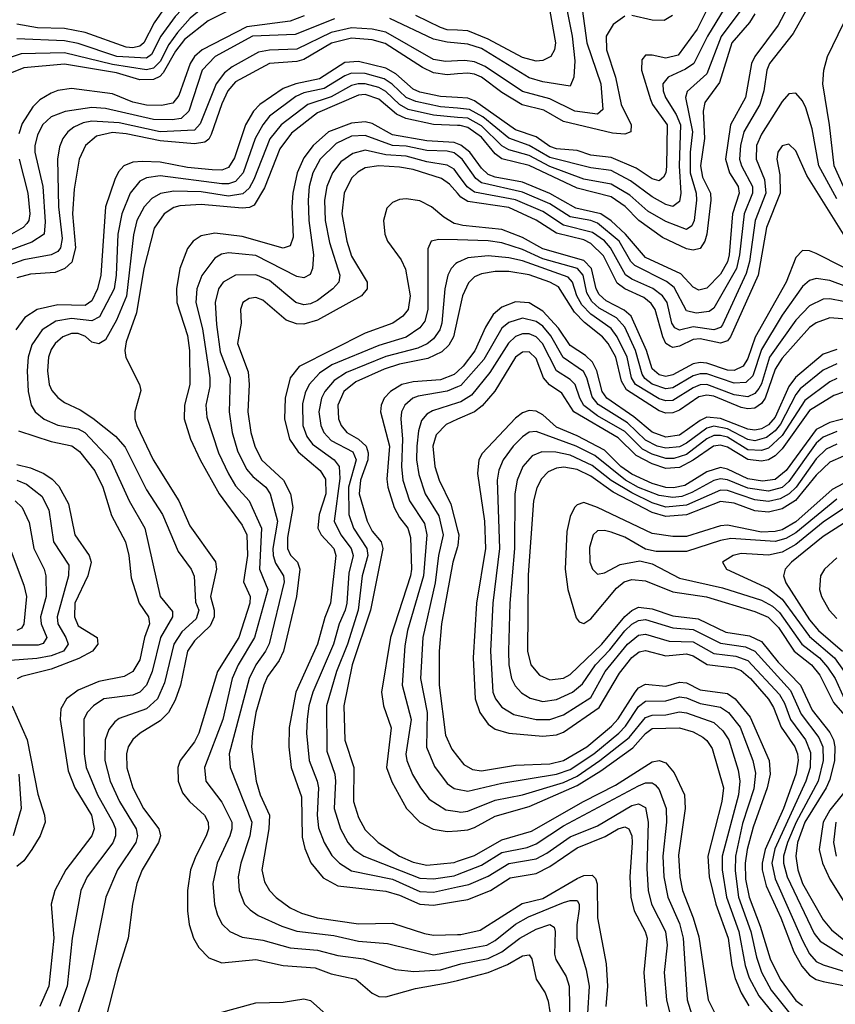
# Model space of a CAD drawing. Header units: inches. Extents: x 990535 to 1117859, y 769386 to 892122.
# Tile 464 of 656: x 1068718 to 1071106, y 804977 to 807858. Entities that reach past the tile are written whole.
import ezdxf

# ---------------------------------------------------------------- set-up
doc = ezdxf.new("R2010")
doc.units = ezdxf.units.IN
doc.header["$MEASUREMENT"] = 0
doc.layers.add('B0860', color=7, linetype='Continuous')
doc.layers.add('B0870', color=7, linetype='Continuous')

msp = doc.modelspace()

# ---------------------------------------------------------------- linework, layer by layer
at = {"layer": 'B0860', "color": 5}
for points, elevation in [([(1070000, 808020.5), (1069990, 808011.7), (1069969.1, 808010.9), (1069930, 808019.2), (1069910, 808028), (1069850.3, 808070), (1069810, 808084.4), (1069770, 808086.5), (1069730, 808080.2), (1069710, 808082.1), (1069650, 808102.1), (1069590, 808101.7), (1069550, 808084.4), (1069470, 808023.3), (1069312.3, 807967.7), (1069230, 807927.1), (1069173.1, 807866.9), (1069131.9, 807810), (1069103.9, 807756.1), (1069090, 807745.4), (1069002.6, 807750), (1068890, 807788.5), (1068850, 807795.5), (1068710, 807801.9)], 2640), ([(1070000, 807958), (1069970, 807970), (1069910, 807985.4), (1069850, 808028), (1069810, 808044.6), (1069790, 808046.5), (1069710, 808037), (1069650, 808053.4), (1069610, 808053.1), (1069570, 808038.2), (1069490, 807980.5), (1069344.6, 807935.4), (1069250, 807888.5), (1069217.7, 807862.3), (1069179.9, 807820.1), (1069154.9, 807785.1), (1069130, 807735.4), (1069110, 807715.9), (1069090, 807711.4), (1068990, 807726.3), (1068850, 807760.3), (1068722.5, 807757.5), (1068662.2, 807737.8)], 2660), ([(1070000, 807913.2), (1069890, 807953.8), (1069833.2, 807993.2), (1069810, 808001.6), (1069710, 807994), (1069650, 808005.3), (1069630, 808004.8), (1069590, 807991.6), (1069510, 807938.5), (1069370, 807904), (1069270, 807854.6), (1069200.6, 807799.4), (1069174.5, 807765.5), (1069138.1, 807701.9), (1069128.5, 807691.5), (1069110, 807682.5), (1069070, 807681.4), (1069001.8, 807701.8), (1068850, 807727.4), (1068730, 807716.6), (1068670, 807692.1)], 2680), ([(1069190, 807962), (1069111.8, 807848.2), (1069081.7, 807790), (1069070, 807780), (1069050, 807775.1), (1069030, 807777.6), (1068910, 807820.3), (1068850, 807831.6), (1068770, 807834.2), (1068710, 807844.4)], 2620), ([(1069639.9, 807860.1), (1069525.2, 807814.7), (1069399.8, 807810), (1069290.6, 807750), (1069252.2, 807710), (1069213.6, 807590), (1069191.3, 807568.7), (1069164.5, 807564.5), (1069110, 807565.5), (1068970, 807597.9), (1068930, 807600.8), (1068851.2, 807588.8), (1068810, 807573.5), (1068785.3, 807550), (1068770, 807519.8), (1068762.9, 807490), (1068762.9, 807470), (1068786.5, 807370), (1068793.4, 807266.6), (1068789.6, 807230), (1068753.5, 807206.5), (1068607.2, 807152.8)], 2740), ([(1069551.3, 807868.7), (1069510, 807853), (1069383.4, 807836.6), (1069252.5, 807770), (1069230.3, 807750), (1069217.2, 807730), (1069184, 807636), (1069166.9, 807613.1), (1069133.4, 807606.6), (1069090, 807607.9), (1069050, 807616.7), (1068990, 807641), (1068870, 807656), (1068830, 807650.4), (1068810, 807642.3), (1068777, 807623), (1068756.9, 807603.1), (1068726, 807554), (1068716, 807524)], 2720), ([(1070000, 807789.3), (1069970, 807792), (1069930, 807800.8), (1069801.6, 807861.6)], 2740), ([(1070000, 807827), (1069970, 807828.5), (1069950, 807834.7), (1069877.9, 807870)], 2720), ([(1070000, 807737.4), (1069964.7, 807735.3), (1069930, 807741.6), (1069790, 807821.4), (1069750, 807830.5), (1069690, 807833.7), (1069630, 807819.9), (1069530, 807771.7), (1069450, 807768.4), (1069417.7, 807762.3), (1069340.5, 807719.5), (1069318.1, 807701.9), (1069293.5, 807670), (1069246.5, 807553.5), (1069230, 807534.5), (1069130, 807529.3), (1069010, 807555.6), (1068930, 807560.9), (1068904.5, 807555.5), (1068876.9, 807543.1), (1068859.7, 807530), (1068844.7, 807510), (1068834.7, 807485.3), (1068828.8, 807450), (1068831.9, 807310), (1068842.5, 807217.5), (1068838.2, 807190), (1068830, 807179.9), (1068810, 807169.7), (1068730, 807154.9), (1068658.6, 807130)], 2760), ([(1070000, 807699.1), (1069970, 807696.6), (1069930, 807702.5), (1069897.5, 807717.5), (1069787.7, 807787.7), (1069750, 807798.8), (1069690, 807803.5), (1069630.6, 807789.3), (1069550, 807740.9), (1069530, 807735.7), (1069449.9, 807729.9), (1069350, 807675.7), (1069328.1, 807650), (1069310, 807611.6), (1069278.5, 807521.5), (1069271.9, 807508.1), (1069260.3, 807499.7), (1069230, 807494.1), (1069130, 807502.9), (1069030, 807523.9), (1068990, 807527.8), (1068943.1, 807516.9), (1068910.5, 807489.5), (1068892.6, 807450), (1068878, 807362), (1068873.3, 807290), (1068882, 807190), (1068871.3, 807148.7), (1068850.3, 807129.7), (1068821.9, 807118.1), (1068750, 807112.7), (1068710, 807102.6)], 2780), ([(1070000, 807629.8), (1069950, 807633), (1069890, 807645.6), (1069870, 807654.8), (1069819.5, 807699.5), (1069790, 807716.2), (1069710, 807735.7), (1069670, 807732.7), (1069595.7, 807684.3), (1069526.3, 807670), (1069490, 807656.4), (1069421.1, 807610), (1069402.9, 807590), (1069379.8, 807550), (1069346.9, 807453.1), (1069330, 807425.1), (1069310, 807417.4), (1069282, 807418), (1069210, 807425.4), (1069130, 807440.7), (1069077.4, 807442.6), (1069050, 807441.1), (1069023.1, 807430), (1069007.4, 807412.6), (1068996.5, 807390), (1068969.8, 807310.2), (1068956.1, 807110), (1068946.3, 807070), (1068930, 807035.2), (1068910, 807021.6), (1068830, 807023.7), (1068769.8, 807010.2), (1068733.4, 806986.6), (1068706.7, 806950)], 2820), ([(1070000, 807598.4), (1069950, 807603.2), (1069878.2, 807618.2), (1069850, 807630.2), (1069809, 807669), (1069784.9, 807685), (1069730, 807700.5), (1069690, 807700.9), (1069670, 807693.7), (1069610, 807656.6), (1069550, 807643.4), (1069526.7, 807633.3), (1069450, 807575.3), (1069429.6, 807550.4), (1069407.5, 807510), (1069372.8, 807410), (1069350, 807384.2), (1069330, 807377.6), (1069310, 807377.8), (1069130, 807401), (1069090, 807395.2), (1069070, 807384.9), (1069041.7, 807350), (1069017.1, 807290), (1069005.6, 807230), (1069000.9, 807110), (1068995.3, 807070), (1068952.1, 806987.9), (1068930, 806976.4), (1068870, 806983), (1068824.2, 806975.8), (1068784.2, 806950), (1068754.1, 806905.9), (1068743.4, 806870), (1068740.2, 806830), (1068742.9, 806770), (1068751.7, 806730), (1068763.3, 806710), (1068790, 806688.4), (1068830, 806671), (1068890, 806660.9), (1068909.5, 806649.5), (1068984.3, 806570), (1069039.2, 806450), (1069084.4, 806370), (1069129.7, 806170), (1069165.8, 806125.8), (1069165.7, 806110), (1069130.4, 806049.6), (1069106.3, 805950), (1069089.1, 805910), (1069070, 805890.3), (1069050, 805881.3), (1068964.3, 805870), (1068934.6, 805850), (1068915.7, 805830), (1068905.9, 805810), (1068907.1, 805710), (1068913.3, 805670), (1068945.9, 805590), (1068990.6, 805510), (1068998.4, 805490), (1068998.8, 805470), (1068990.7, 805449.3), (1068916.1, 805350), (1068897.5, 805310), (1068872, 805170), (1068857.2, 805030), (1068834.6, 804970)], 2840), ([(1070000, 807572), (1069930, 807577.9), (1069855.4, 807595.4), (1069830, 807609.3), (1069790, 807647.4), (1069770, 807659.2), (1069730, 807670.3), (1069709.6, 807670.4), (1069690, 807665.5), (1069630, 807631.9), (1069561.4, 807610), (1069483.6, 807550), (1069450.9, 807509.1), (1069404, 807390), (1069390, 807365.1), (1069371.8, 807348.2), (1069330, 807341.7), (1069250, 807354.1), (1069170, 807356.4), (1069130.7, 807349.3), (1069105.2, 807334.8), (1069082.4, 807310), (1069061.4, 807270), (1069051.8, 807228.2), (1069030.9, 807049.1), (1069001.5, 806978.5), (1068970, 806920.9), (1068950, 806909), (1068930, 806914.2), (1068910.5, 806930.5), (1068890, 806939.4), (1068870, 806939.4), (1068845.1, 806930), (1068821.8, 806910), (1068810, 806892.7), (1068802.3, 806870), (1068799.5, 806830), (1068804.6, 806790), (1068812.6, 806772.6), (1068830, 806751.8), (1068850, 806737.2), (1068895.8, 806715.8), (1068932.1, 806692.1), (1068998.8, 806638.8), (1069026.8, 806606.8), (1069090, 806482.2), (1069136.1, 806410), (1069181.9, 806301.9), (1069220.6, 806250), (1069229.3, 806229.3), (1069233.2, 806153.2), (1069242.4, 806130), (1069235.3, 806104.7), (1069193.2, 806066.8), (1069169.2, 806030.8), (1069142.3, 805917.7), (1069121.3, 805870), (1069090, 805841.4), (1069010, 805812.9), (1068996.6, 805803.4), (1068979.5, 805780.5), (1068968.8, 805750), (1068968, 805690), (1068983.1, 805630), (1069010.1, 805569.9), (1069059.7, 805490), (1069063.5, 805470), (1069058.4, 805450), (1069004.5, 805370), (1068970.1, 805290.1), (1068922.6, 805050), (1068874.6, 804910)], 2860), ([(1070000, 807548.2), (1069930, 807551.2), (1069848.7, 807568.7), (1069821.6, 807581.6), (1069770, 807625.1), (1069730, 807638.6), (1069710, 807637.3), (1069590, 807585.5), (1069514.3, 807525.7), (1069480.2, 807479.8), (1069434.5, 807365.5), (1069404.9, 807315.1), (1069391.5, 807308.5), (1069370, 807305.8), (1069250, 807316.6), (1069187, 807313), (1069170, 807307.9), (1069141.4, 807290), (1069111.9, 807248.1), (1069082, 807130), (1069059.9, 807000.1), (1069030, 806915), (1069025.7, 806890), (1069028.8, 806868.8), (1069069.5, 806790), (1069072.7, 806772.7), (1069055.3, 806710), (1069055.5, 806690), (1069061.1, 806670), (1069109.4, 806570), (1069184.2, 806450), (1069216.4, 806376.4), (1069291.2, 806271.2), (1069294.1, 806250), (1069277.2, 806170), (1069288, 806130), (1069287.3, 806110), (1069275.8, 806084.2), (1069230, 806039.7), (1069209.5, 806010), (1069189.3, 805910), (1069173.7, 805866.3), (1069154.2, 805830), (1069130, 805806), (1069071.3, 805770), (1069050, 805751.9), (1069036.2, 805730), (1069030.8, 805710), (1069031.6, 805668.4), (1069049.2, 805610), (1069081.2, 805550), (1069125.7, 805490), (1069130.1, 805470), (1069125.1, 805450), (1069076.7, 805370), (1069061.5, 805330), (1069048.8, 805270), (1069036, 805170), (1069004.4, 805070), (1068968.2, 804928.2)], 2880), ([(1070000, 807494.5), (1069990, 807498.3), (1069910, 807503), (1069810, 807520.6), (1069750, 807553.8), (1069730, 807559.2), (1069690, 807555.3), (1069622.3, 807530), (1069577.1, 807490), (1069550, 807453.9), (1069530.3, 807410), (1069517.9, 807350), (1069514.6, 807310), (1069518.5, 807221.5), (1069510, 807195.9), (1069490, 807189.6), (1069370, 807223.3), (1069290, 807232.7), (1069250, 807225), (1069226.3, 807210), (1069210, 807188), (1069187.6, 807130), (1069176.9, 807070), (1069178.7, 807030), (1069210, 806933.8), (1069215.6, 806890), (1069216.8, 806790), (1069200.6, 806730), (1069200.2, 806690), (1069217.9, 806630), (1069246.8, 806570), (1069301.9, 806470), (1069370, 806379.1), (1069383.5, 806350), (1069385.4, 806290), (1069373.1, 806213.1), (1069393.1, 806170), (1069392.3, 806150), (1069359.7, 806050), (1069297.4, 805950), (1069242.9, 805770), (1069230, 805744.5), (1069188.1, 805690), (1069181.3, 805670), (1069181.8, 805630), (1069195.2, 805595.2), (1069215, 805570), (1069259, 805530), (1069270.5, 805510), (1069271.2, 805490), (1069264.2, 805470), (1069233.6, 805410), (1069218.7, 805370), (1069209.7, 805309.7), (1069209.3, 805250), (1069214.4, 805210), (1069226.9, 805170), (1069242.6, 805142.6), (1069272.4, 805112.4), (1069310, 805098), (1069410, 805107.3), (1069490, 805089.8), (1069583.5, 805083.5), (1069630, 805066.2), (1069702.2, 805050), (1069750, 805009.6), (1069770, 804999.9), (1069790, 804998.6), (1069877.1, 805022.9), (1069970, 805039.2), (1070000, 805046.7)], 2920), ([(1070000, 807460.3), (1069990, 807467.7), (1069970, 807473.3), (1069910, 807475.2), (1069850, 807487.7), (1069809.7, 807489.7), (1069730, 807519.1), (1069690, 807516.5), (1069644.3, 807495.7), (1069598.3, 807450), (1069576.6, 807410), (1069565.5, 807370), (1069562.5, 807330), (1069564.5, 807270), (1069578.1, 807170), (1069575.4, 807130), (1069568.2, 807111.8), (1069550, 807102.6), (1069530, 807106.7), (1069410, 807168.1), (1069330, 807175.4), (1069308.6, 807171.4), (1069290, 807160.1), (1069251.2, 807108.8), (1069236.5, 807070), (1069233.6, 807030), (1069253.4, 806953.4), (1069274.5, 806810), (1069275.4, 806784.6), (1069262.8, 806730), (1069265.8, 806694.2), (1069300.4, 806590), (1069329.1, 806529.1), (1069350, 806494.2), (1069390, 806450), (1069426.4, 806370), (1069419.9, 806250), (1069444.8, 806190), (1069405.2, 806050), (1069357.8, 805970), (1069340.4, 805930), (1069313.3, 805810), (1069259, 805670), (1069263.6, 805630), (1069310, 805568.4), (1069339.3, 805510), (1069339.8, 805490), (1069333.8, 805470), (1069296.3, 805390), (1069283.9, 805330), (1069288.3, 805268.3), (1069297.3, 805237.3), (1069311.4, 805211.4), (1069333.4, 805190), (1069370, 805172.6), (1069430, 805164.6), (1069510, 805141.8), (1069590, 805134.7), (1069650, 805119.3), (1069724.9, 805110), (1069818.7, 805078.7), (1069872.1, 805072.1), (1069950, 805077.5), (1070000, 805091.9)], 2940), ([(1068716.4, 807450), (1068741.9, 807350), (1068747.9, 807290), (1068744.9, 807270), (1068738.9, 807261.1), (1068728.9, 807250), (1068694.3, 807230)], 2720), ([(1070000, 807406.7), (1069990, 807420.4), (1069970, 807432.1), (1069910, 807442.2), (1069850, 807458.6), (1069790, 807462.5), (1069730, 807475.5), (1069693.7, 807466.3), (1069658.6, 807441.4), (1069634.1, 807410), (1069617, 807370), (1069610.8, 807330), (1069612.5, 807270), (1069625.5, 807205.5), (1069655.2, 807110), (1069652.5, 807090), (1069635.3, 807070), (1069590, 807036.4), (1069570, 807026.6), (1069550, 807023.1), (1069526.3, 807030), (1069450, 807094.8), (1069410, 807110.9), (1069349.8, 807110.2), (1069314.3, 807090), (1069300.4, 807070), (1069291, 807030), (1069294.2, 806965.8), (1069305.6, 806885.6), (1069334.1, 806810), (1069332, 806710), (1069340.1, 806650), (1069356, 806596.1), (1069382.6, 806542.6), (1069400.6, 806520.6), (1069439.1, 806490), (1069451.3, 806470), (1069472.7, 806390), (1069459.7, 806310), (1069460.4, 806290), (1069467.3, 806267.3), (1069490.8, 806230.8), (1069492.7, 806212.7), (1069448.3, 806031.7), (1069438.2, 806010), (1069409.5, 805970), (1069390.2, 805929.8), (1069331.8, 805710), (1069334.7, 805670), (1069397.6, 805510), (1069392.5, 805470), (1069365.9, 805390), (1069358.3, 805350), (1069360.5, 805310), (1069376.8, 805270), (1069392.7, 805252.7), (1069416.8, 805236.8), (1069485.4, 805205.4), (1069530, 805190.9), (1069637.7, 805177.7), (1069710, 805161.5), (1069794.7, 805154.7), (1069930, 805120.9), (1070000, 805134)], 2960), ([(1070000, 807349.7), (1069976.2, 807376.2), (1069952.7, 807392.7), (1069870, 807419.3), (1069830, 807426.6), (1069770, 807430), (1069730, 807423.9), (1069708.1, 807411.9), (1069690, 807394.4), (1069668.1, 807350), (1069661.6, 807290), (1069675.7, 807210), (1069690, 807166.2), (1069735.8, 807090), (1069735, 807070), (1069718.8, 807050), (1069590, 806978.3), (1069550, 806966.7), (1069528.2, 806968.2), (1069498.5, 806978.5), (1069430, 807037.5), (1069410, 807044.8), (1069390, 807041.9), (1069371.1, 807030), (1069365.1, 807010), (1069366.2, 806970), (1069355.9, 806910), (1069387.1, 806827.1), (1069390.1, 806790), (1069386.5, 806710), (1069395.2, 806650), (1069406.5, 806610), (1069426.3, 806570), (1069490.5, 806510.5), (1069511, 806470), (1069517.5, 806430), (1069502.1, 806342.1), (1069502.4, 806310), (1069511.1, 806291.1), (1069531.1, 806270), (1069538.5, 806250), (1069528.9, 806170), (1069490.7, 806010), (1069477.5, 805982.5), (1069443.8, 805936.2), (1069432.6, 805910), (1069409.5, 805830), (1069399.4, 805770), (1069397.3, 805730), (1069410.3, 805630), (1069422.3, 805590), (1069449.2, 805530), (1069448.1, 805490), (1069427.6, 805370), (1069435.2, 805335.2), (1069449.6, 805310), (1069468.8, 805288.8), (1069510, 805259.2), (1069543.4, 805243.4), (1069589.4, 805229.4), (1069710, 805212.1), (1069810, 805214.3), (1069903.5, 805183.5), (1069930, 805178.9), (1070000, 805180.9)], 2980), ([(1070000, 807259), (1069990, 807261.6), (1069959.8, 807279.8), (1069923.9, 807310), (1069890, 807327.3), (1069850, 807334), (1069830, 807331.6), (1069810, 807323.2), (1069793.5, 807306.5), (1069783.5, 807270), (1069787.2, 807230), (1069794.8, 807210), (1069835.3, 807155.3), (1069848.1, 807128.1), (1069861.4, 807050), (1069855.8, 807010), (1069840.3, 806990), (1069810.8, 806970), (1069730, 806940.1), (1069536.9, 806843.1), (1069509.8, 806810.2), (1069495.1, 806750), (1069493.3, 806690), (1069507.9, 806630), (1069533.6, 806593.6), (1069598.2, 806538.2), (1069613.7, 806513.7), (1069614.7, 806470), (1069594.6, 806410), (1069591.4, 806370), (1069600.8, 806350), (1069637.5, 806310), (1069643.6, 806290), (1069628.2, 806150), (1069611.2, 806108.8), (1069589.6, 806030), (1069526.9, 805890), (1069506.7, 805786.7), (1069506.2, 805730), (1069512.9, 805670), (1069543.3, 805583.3), (1069545.4, 805465.4), (1069552.7, 805432.7), (1069570.5, 805390.5), (1069607, 805347), (1069650, 805323.5), (1069790, 805307.6), (1069830, 805296), (1069890, 805269.5), (1069930, 805267), (1070000, 805278.5)], 3020), ([(1070000, 807213.4), (1069945.2, 807214.8), (1069922.6, 807210), (1069913.1, 807186.9), (1069913.2, 807010), (1069904.2, 806975.8), (1069890, 806956.3), (1069850, 806928.8), (1069770, 806904.3), (1069632.4, 806847.6), (1069596.3, 806823.7), (1069565.6, 806790), (1069553.9, 806766.1), (1069546.5, 806733.6), (1069546.9, 806670), (1069558.4, 806638.4), (1069575.2, 806615.2), (1069638.7, 806570), (1069653.6, 806550), (1069655.2, 806515.2), (1069638.5, 806390), (1069658, 806350), (1069689, 806310), (1069694.2, 806290), (1069681.5, 806238.5), (1069676.3, 806150), (1069671.2, 806130), (1069653.7, 806090), (1069636.6, 806030), (1069576.8, 805890), (1069564.9, 805850), (1069559.4, 805810), (1069558.1, 805770), (1069565.3, 805690), (1069589.5, 805630), (1069593.3, 805610), (1069589.1, 805530), (1069593.3, 805493.3), (1069609.7, 805450), (1069632.4, 805412.5), (1069654.1, 805390), (1069690, 805367.4), (1069810, 805342.9), (1069890, 805307), (1069930, 805305.1), (1070000, 805320.1)], 3040), ([(1070000, 807146.9), (1069995.2, 807144.8), (1069981.3, 807130), (1069971.5, 807110), (1069963, 807070), (1069954.5, 806970), (1069947.7, 806950), (1069930, 806924), (1069910.8, 806909.2), (1069883.4, 806896.6), (1069790, 806871.8), (1069675.1, 806824.9), (1069638.5, 806801.5), (1069611.7, 806770), (1069601.5, 806750), (1069593.6, 806710), (1069600.2, 806670), (1069608.9, 806650), (1069630, 806626.3), (1069693.2, 806593.2), (1069702.8, 806570), (1069681.3, 806490), (1069681.5, 806410), (1069695.7, 806370), (1069734.9, 806310), (1069737.9, 806290), (1069720.8, 806230), (1069709.1, 806130), (1069677.5, 806030), (1069645.3, 805950), (1069616.6, 805850), (1069617, 805717), (1069641.1, 805650), (1069643.1, 805630), (1069638.5, 805550), (1069657, 805490), (1069679.1, 805450), (1069696.2, 805430), (1069725.3, 805410), (1069890, 805345.4), (1069930, 805343.8), (1069990, 805352.7), (1070000, 805356.5)], 3060), ([(1070000, 806983.7), (1069988.2, 806930), (1069974.7, 806905.3), (1069954.5, 806885.5), (1069913.2, 806866.8), (1069830, 806849.7), (1069785.1, 806834.9), (1069702.3, 806797.7), (1069666.9, 806770), (1069649.5, 806730), (1069651.9, 806690), (1069659.4, 806670), (1069675.8, 806650), (1069710.3, 806630.3), (1069732.5, 806610), (1069738.4, 806590), (1069737, 806570), (1069716.4, 806510), (1069711.9, 806470), (1069735.5, 806390), (1069750, 806361.5), (1069776, 806330), (1069781.2, 806310), (1069745, 806130), (1069691.5, 805970), (1069667.6, 805850), (1069669.8, 805749.8), (1069696.1, 805670), (1069695.6, 805570), (1069710, 805523.5), (1069730, 805487.3), (1069767.2, 805450), (1069830, 805410.5), (1069870, 805392.4), (1069910, 805384.1), (1069990, 805392), (1070000, 805395.4)], 3080), ([(1070000, 806828.5), (1069990, 806819.1), (1069950, 806803.8), (1069870, 806797.7), (1069837, 806790), (1069803.3, 806770), (1069785.7, 806750), (1069776.5, 806730), (1069774.6, 806710), (1069801.1, 806610), (1069792.9, 806512.9), (1069795.7, 806490), (1069814.6, 806430), (1069830, 806401.4), (1069854.7, 806370), (1069862.5, 806342.5), (1069865.7, 806250), (1069862.6, 806230), (1069803.6, 806050), (1069777.4, 805890), (1069782.9, 805850), (1069805.4, 805785.4), (1069792.2, 805670), (1069807.6, 805627.6), (1069850.5, 805550), (1069890, 805510), (1069929.1, 805489.1), (1069970, 805481.9), (1070000, 805484.5)], 3120), ([(1070000, 806783.1), (1069970, 806770.5), (1069884.3, 806755.7), (1069869, 806750), (1069846.1, 806730), (1069836.3, 806710), (1069833.6, 806690), (1069839.2, 806630), (1069836.3, 806550), (1069839.8, 806510), (1069859.5, 806450), (1069903.3, 806383.3), (1069909.8, 806350), (1069900.2, 806230), (1069854, 806070), (1069845.3, 806025.3), (1069837.7, 805910), (1069864.3, 805810), (1069848.7, 805708.7), (1069851.1, 805690), (1069868.6, 805648.6), (1069891.3, 805610), (1069917.3, 805577.3), (1069965.7, 805545.7), (1070000, 805540.6)], 3140), ([(1070000, 806736.7), (1069926.4, 806713.6), (1069910, 806703.3), (1069894.8, 806685.2), (1069885.3, 806654.6), (1069880.6, 806610), (1069880.2, 806570), (1069886.5, 806526.5), (1069905.6, 806470), (1069945.7, 806405.7), (1069958.4, 806350), (1069944.6, 806290), (1069934.5, 806210), (1069898.4, 806050), (1069891.9, 805930), (1069910.7, 805830), (1069909.3, 805729.3), (1069932.4, 805672.4), (1069970, 805622.8), (1069990, 805608.2), (1070000, 805606.3)], 3160), ([(1070000, 806688.4), (1069966.7, 806673.3), (1069937.3, 806642.7), (1069927.9, 806610), (1069933.2, 806550), (1069946.2, 806510), (1069980.5, 806440.5), (1070000, 806363.6)], 3180), ([(1068714.6, 806654.6), (1068810, 806623), (1068871.2, 806611.2), (1068893.9, 806593.9), (1068938.1, 806538.1), (1068961.5, 806490), (1068987, 806407), (1069028, 806330), (1069037.9, 806290), (1069044.6, 806224.6), (1069068.1, 806150), (1069095.8, 806110), (1069097.9, 806090), (1069083.9, 806050), (1069070, 805984.2), (1069050, 805950.4), (1069024.4, 805935.6), (1068950, 805921.4), (1068890, 805895.5), (1068855.3, 805870), (1068838.8, 805841.2), (1068837.2, 805810), (1068860.1, 805660.1), (1068879.8, 805610), (1068928.5, 805530), (1068936.8, 805490), (1068930, 805469.3), (1068853.6, 805370), (1068821.6, 805310), (1068810.8, 805269.2), (1068817.9, 805170), (1068803.9, 805030), (1068776.9, 804970)], 2820), ([(1068710, 806555.8), (1068750, 806546.8), (1068789, 806530), (1068813.6, 806513.6), (1068832.9, 806492.9), (1068860.9, 806440.9), (1068880.1, 806350), (1068921.4, 806290), (1068927.6, 806270), (1068917.7, 806230), (1068879.6, 806150), (1068878.9, 806110), (1068890, 806084.5), (1068945, 806050), (1068947, 806030), (1068931.3, 806010), (1068891.8, 805988.2), (1068810, 805957.3), (1068724.4, 805935.6), (1068710.9, 805929.1)], 2780), ([(1068710, 806510), (1068738.5, 806498.5), (1068783.3, 806463.3), (1068803.8, 806423.8), (1068817.7, 806330), (1068862, 806262), (1068861.6, 806230), (1068828.5, 806110), (1068830.1, 806090), (1068853.8, 806050), (1068860.2, 806030), (1068847, 806010), (1068810, 805996), (1068768.1, 805988.1), (1068690, 805982.7)], 2760), ([(1068704.7, 806450), (1068726, 806430), (1068746.2, 806386.2), (1068759.4, 806310), (1068789.7, 806250), (1068794.4, 806230), (1068796, 806170), (1068779.6, 806110), (1068780.9, 806090), (1068797.9, 806050), (1068787.3, 806032.7), (1068772.1, 806027.9), (1068670, 806027.8)], 2740), ([(1068684.6, 806324.6), (1068730, 806203.2), (1068738.2, 806170), (1068730.6, 806089.4), (1068723.2, 806076.8), (1068709.7, 806070.3)], 2720), ([(1070000, 806314.8), (1069986.2, 806270), (1069953.3, 806090), (1069946.2, 806010), (1069946.6, 805910), (1069964.5, 805764.5), (1069983, 805723), (1070000, 805701.4)], 3180), ([(1068696.5, 805850), (1068740.5, 805750), (1068771.4, 805591.4), (1068790.9, 805530), (1068792.5, 805510), (1068778.5, 805470), (1068754.3, 805430), (1068730, 805396.3), (1068710, 805379.9)], 2780), ([(1068715.6, 805650), (1068723, 805550), (1068699.2, 805470)], 2760), ([(1069250, 804936.7), (1069410, 804981.3), (1069490, 804983.2), (1069550, 804992.9), (1069570, 804987.8), (1069678.7, 804890)], 2880)]:
    msp.add_lwpolyline(points, dxfattribs=dict(at, elevation=elevation))
at = {"layer": 'B0870', "color": 5}
for points, elevation in [([(1070757.4, 807942.6), (1070701.2, 807830), (1070645.8, 807754.2), (1070610, 807745), (1070570, 807754.1), (1070550, 807753.5), (1070539.4, 807740.6), (1070538.5, 807710), (1070564.6, 807624.6), (1070570.5, 807610), (1070613.8, 807550), (1070611.7, 807428.3), (1070610, 807409.8), (1070603.2, 807396.8), (1070590, 807386.7), (1070570, 807391.8), (1070522.9, 807422.9), (1070450, 807454.8), (1070390, 807461.3), (1070350, 807474.5), (1070290, 807480), (1070270, 807487.1), (1070230, 807514.9), (1070170, 807535.9), (1070050, 807620.6), (1070030, 807627.9), (1070000, 807629.8)], 2820), ([(1070312.6, 807927.4), (1070336, 807810), (1070343.1, 807736.9), (1070340.1, 807690), (1070330, 807663.1), (1070250, 807676.1), (1070210, 807687.2), (1070070, 807773.4), (1070030, 807786.6), (1070000, 807789.3)], 2740), ([(1070265.4, 807910), (1070287.2, 807790), (1070283.6, 807770), (1070272.9, 807750), (1070250, 807737.9), (1070230, 807736.4), (1070190, 807746.9), (1070090, 807801.2), (1070030, 807825.6), (1070000, 807827)], 2720), ([(1070975.1, 807910), (1070938.7, 807841.3), (1070870, 807750.3), (1070860.9, 807730), (1070843, 807630), (1070798.7, 807550), (1070784.1, 807450), (1070795.7, 807410), (1070821.9, 807370), (1070824, 807350), (1070804.4, 807290), (1070795.1, 807170), (1070790, 807149.5), (1070770, 807113), (1070730, 807071.7), (1070706, 807066), (1070690, 807075.3), (1070653.7, 807113.7), (1070550, 807161.7), (1070491.8, 807230), (1070450, 807269.1), (1070419.9, 807290), (1070346.6, 807306.6), (1070270, 807349.4), (1070190, 807381.9), (1070110, 807396.6), (1070090, 807404.8), (1070070, 807422.9), (1070036.1, 807470), (1070010, 807490.7), (1070000, 807494.5)], 2920), ([(1070364.4, 807890), (1070378.4, 807790), (1070419.2, 807670), (1070425.1, 807594.9), (1070410, 807581.3), (1070343.7, 807590), (1070270, 807626.5), (1070190, 807647.8), (1070081.2, 807721.2), (1070050, 807734.9), (1070021.4, 807738.6), (1070000, 807737.4)], 2760), ([(1070831.7, 807890), (1070771.9, 807808.1), (1070730, 807699.5), (1070671.9, 807648.1), (1070667.2, 807630), (1070688.2, 807530), (1070681.3, 807470), (1070680.7, 807410), (1070698.3, 807350), (1070699.8, 807330), (1070692.6, 807270), (1070685.7, 807254.3), (1070670, 807244.1), (1070610, 807266.9), (1070557.5, 807297.5), (1070504.5, 807344.5), (1070450, 807376.6), (1070370, 807390.7), (1070270, 807428.1), (1070210, 807460), (1070150, 807477.1), (1070130, 807488.8), (1070070, 807547), (1070030, 807569.5), (1070000, 807572)], 2860), ([(1070780.1, 807890), (1070731.5, 807810), (1070691.9, 807730), (1070667, 807713), (1070617, 807690), (1070601.1, 807670), (1070601.7, 807650), (1070608.5, 807630), (1070640.4, 807580.4), (1070652.3, 807550), (1070648.8, 807430), (1070653.4, 807350), (1070650, 807326.2), (1070630, 807311.6), (1070610, 807316.6), (1070570, 807339.3), (1070506.6, 807386.6), (1070450, 807416.4), (1070390, 807424.2), (1070270, 807454.7), (1070210, 807489.2), (1070150, 807511.4), (1070073.8, 807573.8), (1070035, 807595), (1070000, 807598.4)], 2840), ([(1071018.7, 807881.3), (1070982.4, 807817.6), (1070913.4, 807730), (1070905.4, 807710), (1070896.8, 807650), (1070884.4, 807610), (1070837.9, 807530), (1070828.1, 807490), (1070825.7, 807450), (1070831.2, 807430), (1070863.1, 807370), (1070863.2, 807350), (1070839, 807290), (1070825.8, 807170), (1070816.1, 807130), (1070750, 807013.3), (1070736.6, 807003.4), (1070698.9, 806998.9), (1070670, 807005.8), (1070634.3, 807074.3), (1070611.9, 807091.9), (1070518.6, 807138.6), (1070507.4, 807150), (1070472.8, 807210), (1070410, 807262.1), (1070390, 807270), (1070330, 807280.9), (1070270, 807318.9), (1070190, 807353.3), (1070070, 807380.3), (1070053.1, 807393.1), (1070013.8, 807450), (1070000, 807460.3)], 2940), ([(1070870, 807874.9), (1070855.1, 807850), (1070803.2, 807790), (1070766.5, 807673.5), (1070724.2, 807615.8), (1070719.4, 807590), (1070722.7, 807510), (1070710.7, 807430), (1070717.3, 807397.3), (1070740.8, 807350), (1070741, 807330), (1070729.6, 807230), (1070723.6, 807210), (1070710, 807188.6), (1070690, 807183.3), (1070670, 807187.7), (1070600.1, 807220.1), (1070530.4, 807270.4), (1070491, 807311), (1070450, 807339.2), (1070350, 807364.7), (1070210, 807431.1), (1070130, 807450.7), (1070110, 807465.7), (1070070, 807514.2), (1070030, 807542.6), (1070007.9, 807547.9), (1070000, 807548.2)], 2880), ([(1070490, 807868.2), (1070456, 807844), (1070435.4, 807810), (1070435.7, 807770), (1070462, 807690), (1070478.5, 807610), (1070508.7, 807550), (1070507.6, 807530), (1070490, 807522.4), (1070453.9, 807526.1), (1070310, 807559.5), (1070253, 807593), (1070188.7, 807608.7), (1070130, 807644.5), (1070070, 807689.4), (1070050, 807698.4), (1070030, 807701.5), (1070000, 807699.1)], 2780), ([(1070629.6, 807870), (1070604.9, 807855.1), (1070570, 807856), (1070510, 807870.2)], 2780), ([(1071130, 807369.6), (1071102, 807430), (1071089, 807550), (1071069.1, 807670), (1071072.5, 807710), (1071082.8, 807750), (1071130, 807846.4)], 2940), ([(1071110, 807333.6), (1071058, 807430), (1071038.5, 807538.5), (1071019.8, 807599.8), (1071010, 807620.3), (1070990, 807643.1), (1070970, 807640.8), (1070950, 807618.6), (1070890, 807523.1), (1070875, 807490), (1070873.7, 807450), (1070898.1, 807390), (1070902.6, 807350), (1070871, 807270), (1070854.5, 807150), (1070844.6, 807115.4), (1070775.3, 806964.7), (1070770, 806957.3), (1070750, 806950), (1070690, 806958.6), (1070650, 806949.2), (1070636.5, 806956.4), (1070627.2, 806970), (1070613.5, 807030), (1070599.5, 807050), (1070571.5, 807071.5), (1070510, 807098.5), (1070491.3, 807111.3), (1070448, 807190), (1070430, 807210.6), (1070395.3, 807235.3), (1070310, 807256.3), (1070250, 807296.1), (1070170, 807330.8), (1070050, 807353.3), (1070028.2, 807368.2), (1070000, 807406.7)], 2960), ([(1071130.2, 807230), (1071022, 807402), (1070990, 807474.4), (1070970, 807493.4), (1070950, 807489), (1070937.5, 807470), (1070935, 807450), (1070943.7, 807403.7), (1070944.7, 807350), (1070904.4, 807250), (1070880.3, 807110), (1070798.9, 806930), (1070790, 806918.4), (1070770, 806911.1), (1070710, 806923.4), (1070690, 806922), (1070650, 806902.7), (1070630, 806898.2), (1070622.1, 806902.1), (1070610, 806910.3), (1070601.3, 806930), (1070578.1, 807010), (1070567.2, 807027.2), (1070545.3, 807045.3), (1070489.9, 807070), (1070467, 807087), (1070426.8, 807166.8), (1070390, 807203.2), (1070370, 807213.1), (1070290, 807232.6), (1070230, 807271.5), (1070150, 807307.8), (1070030, 807326.1), (1070010, 807338.6), (1070000, 807349.7)], 2980), ([(1071210, 807092.5), (1071050, 807173.2), (1071030, 807181.6), (1071010, 807182.8), (1070990, 807162.3), (1070961.5, 807090), (1070871.2, 806928.8), (1070850, 806866.3), (1070836.3, 806843.7), (1070810, 806831.4), (1070790, 806832.5), (1070730, 806852.4), (1070710, 806854.7), (1070690, 806850.5), (1070630, 806818.7), (1070610, 806814), (1070590, 806818.1), (1070570, 806835.8), (1070552.9, 806890), (1070508.4, 806990), (1070488, 807008), (1070434.6, 807034.6), (1070414.1, 807054.1), (1070405.6, 807070), (1070391.7, 807130), (1070370, 807152.7), (1070250, 807187.2), (1070190, 807220.4), (1070130, 807244.3), (1070015.1, 807255.1), (1070000, 807259)], 3020), ([(1071239.2, 807039.2), (1071090, 807094.8), (1071050, 807100.5), (1071030, 807094.9), (1071010, 807077), (1070950, 806993.3), (1070890, 806892.8), (1070864.6, 806815.4), (1070843.6, 806796.4), (1070810, 806794.1), (1070730, 806821), (1070710, 806821.7), (1070690, 806816), (1070630, 806780.3), (1070610, 806777.7), (1070570, 806791.3), (1070547.9, 806807.9), (1070540.9, 806820.8), (1070521.1, 806890), (1070490, 806957.9), (1070465.2, 806985.2), (1070414.1, 807014.1), (1070392.9, 807032.9), (1070378.4, 807058.4), (1070368.2, 807110), (1070351.5, 807130), (1070250, 807158.2), (1070190, 807185.4), (1070130, 807205.2), (1070090, 807211), (1070000, 807213.4)], 3040), ([(1071130, 807033), (1071090, 807040.8), (1071070, 807039.9), (1071030, 807020.1), (1070990, 806978.6), (1070913.2, 806870), (1070890, 806792.5), (1070881.8, 806778.2), (1070870, 806763.5), (1070850, 806754.5), (1070810, 806759.8), (1070730, 806790.6), (1070710, 806789.1), (1070690, 806780.7), (1070630, 806743.8), (1070610, 806742.1), (1070590, 806748.1), (1070521.3, 806790), (1070509.3, 806810), (1070497, 806870), (1070467.6, 806930), (1070450, 806954.6), (1070390, 806996.4), (1070363.5, 807023.5), (1070348.8, 807050), (1070336.6, 807090), (1070324.1, 807104.1), (1070190, 807152.6), (1070150, 807161.3), (1070090, 807167.2), (1070030, 807160.7), (1070000, 807146.9)], 3060), ([(1071150, 806980.1), (1071090, 806985.5), (1071050, 806971.1), (1071030, 806956.6), (1070950, 806867.4), (1070930, 806835.5), (1070900.8, 806750), (1070890, 806734.5), (1070870, 806721.4), (1070850, 806718.8), (1070830, 806722.6), (1070750, 806755.7), (1070730, 806759.3), (1070706.3, 806753.7), (1070650, 806715.2), (1070630, 806707.2), (1070610, 806706.5), (1070590, 806713.3), (1070494.8, 806774.8), (1070480.1, 806800.1), (1070463.2, 806870), (1070440.7, 806910), (1070424.4, 806930), (1070371.7, 806971.7), (1070342.1, 807002.1), (1070295.6, 807075.6), (1070270.4, 807090), (1070210, 807111.2), (1070150, 807121.2), (1070110, 807121.3), (1070070, 807114.5), (1070050, 807104.9), (1070031.9, 807088.1), (1070014.6, 807050), (1070000, 806983.7)], 3080), ([(1071110, 806893.1), (1071070, 806879.5), (1070988.9, 806811.1), (1070970, 806784.3), (1070930, 806695.1), (1070910, 806672.4), (1070890, 806660.5), (1070870, 806656.8), (1070850, 806659.6), (1070770, 806690.8), (1070730, 806694.4), (1070710, 806685.2), (1070650, 806642), (1070610, 806636.2), (1070570, 806650.3), (1070515.9, 806695.9), (1070437.3, 806750), (1070423, 806770), (1070407.9, 806830), (1070395.2, 806855.2), (1070374.9, 806874.9), (1070330, 806903.9), (1070295.1, 806955.1), (1070250, 807005.2), (1070210, 807029.2), (1070170, 807031.7), (1070130, 807016.8), (1070104.5, 806995.5), (1070081.5, 806958.5), (1070050.9, 806889.1), (1070016.2, 806843.8), (1070000, 806828.5)], 3120), ([(1071110, 806850.8), (1071070, 806831.9), (1071002.9, 806777.1), (1070990, 806761.1), (1070945.4, 806674.6), (1070930, 806655), (1070904.8, 806635.2), (1070870, 806625.7), (1070850, 806629.5), (1070790, 806660.6), (1070750, 806667.9), (1070730, 806662.9), (1070670, 806618.1), (1070650, 806608), (1070610, 806604), (1070584.6, 806610), (1070550, 806627.3), (1070497.9, 806677.9), (1070412, 806732), (1070393.7, 806753.7), (1070378.1, 806810), (1070368.4, 806828.4), (1070309, 806869), (1070272.9, 806932.9), (1070250, 806960.6), (1070230, 806974.9), (1070190, 806984), (1070150, 806971.9), (1070130, 806955), (1070076.5, 806863.5), (1070010, 806787.2), (1070000, 806783.1)], 3140), ([(1071110, 806808.1), (1071090, 806798.1), (1071016.1, 806743.9), (1070950, 806640.6), (1070910, 806603.9), (1070890, 806596.7), (1070850, 806599.4), (1070790, 806635.8), (1070770, 806641.4), (1070750, 806640.6), (1070730, 806631.6), (1070670, 806585.8), (1070633.6, 806573.6), (1070610, 806573.7), (1070570, 806586.2), (1070541.3, 806601.3), (1070490, 806652.4), (1070410, 806698.7), (1070370, 806729.1), (1070357.7, 806750), (1070344.3, 806790), (1070330, 806805.3), (1070289.2, 806830), (1070248.5, 806910), (1070230, 806930.2), (1070210, 806938.5), (1070190, 806938.6), (1070170, 806930.7), (1070148.7, 806911.2), (1070094.7, 806825.3), (1070041.3, 806758.7), (1070010, 806739.8), (1070000, 806736.7)], 3160), ([(1071130, 806768.1), (1071101.5, 806758.5), (1071030, 806714.4), (1070950, 806602), (1070930, 806581.8), (1070910, 806570.1), (1070890, 806566.1), (1070850, 806570.5), (1070790, 806607.2), (1070770, 806613.1), (1070749.2, 806610), (1070690, 806568.7), (1070650, 806547.8), (1070610, 806544.5), (1070570, 806558.3), (1070522.7, 806582.7), (1070470, 806633.9), (1070340.8, 806710), (1070305.2, 806765.2), (1070269.5, 806789.5), (1070251.5, 806810), (1070230, 806866.3), (1070210, 806885.9), (1070190, 806885.3), (1070170, 806870.3), (1070108.9, 806771.1), (1070072.5, 806727.5), (1070049.4, 806710.6), (1070000, 806688.4)], 3180), ([(1071150, 806694.2), (1071090, 806679.2), (1071050, 806658.5), (1070961.5, 806538.5), (1070930, 806512.3), (1070892.3, 806507.7), (1070850, 806513.8), (1070790, 806542.2), (1070770, 806547), (1070730, 806534.5), (1070665, 806495), (1070632.5, 806487.5), (1070610, 806488.6), (1070570, 806500.1), (1070510, 806527.9), (1070478, 806550), (1070430, 806598), (1070350, 806640.3), (1070290, 806665.8), (1070250, 806701.5), (1070230, 806711.9), (1070210, 806714.5), (1070190, 806707.1), (1070170, 806691.4), (1070071.8, 806588.2), (1070062.6, 806570), (1070058.4, 806530), (1070078.7, 806390), (1070081.7, 806310), (1070055.4, 806150), (1070046, 805990), (1070051.4, 805870), (1070065.1, 805830), (1070090, 805796.3), (1070110, 805781.9), (1070150.3, 805770.3), (1070250, 805761.1), (1070290, 805765.3), (1070310, 805772.5), (1070414.8, 805845.2), (1070474.2, 805945.8), (1070510, 805991.7), (1070532, 806008), (1070550, 806011.5), (1070610, 805996.2), (1070670, 806002.3), (1070690, 805996.1), (1070730.9, 805970.9), (1070810, 805960.7), (1070830, 805953.3), (1070858, 805930), (1070910, 805869.7), (1070924.7, 805844.7), (1070947.2, 805787.2), (1070987.1, 805730), (1070995, 805710), (1070997.3, 805690), (1070990.2, 805650), (1070954, 805550), (1070900.8, 805430), (1070891.5, 805390), (1070891.6, 805370), (1070903.5, 805323.5), (1070946.1, 805230), (1070984, 805130), (1071007.8, 805087.8), (1071030, 805062.2), (1071050, 805049.3), (1071070, 805043.4), (1071210, 805016.1)], 3220), ([(1071110, 806652.5), (1071070, 806636.3), (1071050, 806618.4), (1070970, 806506.2), (1070950, 806489.2), (1070910, 806477.9), (1070850, 806486.6), (1070790, 806511.2), (1070770, 806514.1), (1070750, 806509.8), (1070686, 806474), (1070657, 806463), (1070630, 806459.3), (1070590, 806465.1), (1070530, 806488.6), (1070491.8, 806510), (1070402.1, 806582.1), (1070347.6, 806610), (1070230, 806653.1), (1070210, 806650.3), (1070190, 806637.6), (1070162.8, 806610), (1070133.2, 806570), (1070120.7, 806539.3), (1070115.8, 806510), (1070123.2, 806310), (1070103.1, 806150), (1070096.8, 806010), (1070103.6, 805890), (1070111.6, 805870), (1070130, 805846.5), (1070164.6, 805824.6), (1070229.8, 805809.8), (1070270, 805810), (1070310, 805823.4), (1070390, 805874), (1070431.8, 805950), (1070497.3, 806030), (1070530, 806056.4), (1070550, 806059.5), (1070619.5, 806039.5), (1070690, 806037), (1070750, 806002.8), (1070815, 805995), (1070850, 805982.6), (1070942.7, 805882.7), (1070957.3, 805857.3), (1070974.5, 805810), (1071018.4, 805750), (1071033.6, 805713.6), (1071031.9, 805670), (1071019.7, 805630), (1070928.7, 805431.3), (1070920.2, 805390), (1070930, 805343.4), (1071010, 805163.1), (1071030, 805124.6), (1071050, 805101.9), (1071070, 805091.8), (1071190, 805055.4)], 3240), ([(1071110, 806616.1), (1071079.1, 806600.9), (1071050, 806572.7), (1070991.2, 806490), (1070970.6, 806470), (1070944.6, 806455.4), (1070910, 806447.7), (1070870, 806452.7), (1070790, 806479.9), (1070770, 806480.8), (1070670, 806437.5), (1070610, 806431.7), (1070570, 806443.9), (1070510, 806473.2), (1070449.3, 806509.3), (1070393.6, 806553.6), (1070330, 806583.7), (1070287.8, 806592.2), (1070246.4, 806593.6), (1070218.6, 806581.4), (1070191.5, 806550), (1070174.6, 806510), (1070167.8, 806470), (1070167.1, 806310), (1070152.6, 806150), (1070149.3, 806010), (1070150.3, 805970), (1070157.8, 805930), (1070168.6, 805908.6), (1070187.6, 805887.6), (1070212.2, 805872.2), (1070250, 805863), (1070290, 805868.1), (1070336.3, 805890), (1070365.6, 805914.4), (1070403.4, 805970), (1070446, 806014), (1070490, 806069.6), (1070510, 806088.5), (1070530, 806099.6), (1070550, 806102.2), (1070630, 806077.9), (1070690, 806073.1), (1070770, 806033.2), (1070842.8, 806022.8), (1070870, 806010.2), (1070975, 805895), (1071005.6, 805825.6), (1071057.1, 805757.1), (1071069.1, 805730), (1071070.5, 805690), (1071055.3, 805630), (1070990.9, 805510), (1070965.4, 805450), (1070954, 805410), (1070954.2, 805390), (1070964.8, 805350), (1071044.2, 805184.2), (1071061.1, 805161.1), (1071150, 805105.9)], 3260), ([(1071130, 806580.7), (1071090, 806563.2), (1071050, 806525.2), (1070988.9, 806451.1), (1070950, 806426.5), (1070910, 806416.9), (1070870, 806420.4), (1070810, 806442.9), (1070770, 806447.8), (1070670, 806408.5), (1070610, 806403.6), (1070570, 806415.3), (1070455.3, 806475.3), (1070390, 806522.1), (1070350, 806542), (1070311.2, 806548.8), (1070290, 806545.9), (1070265.4, 806534.6), (1070245.6, 806514.4), (1070232.2, 806487.8), (1070222.1, 806450), (1070207, 806233), (1070205.1, 806010), (1070214.1, 805970), (1070240, 805940), (1070270, 805926), (1070310, 805930.6), (1070330, 805941.2), (1070421.9, 806030), (1070490, 806111.3), (1070510, 806129), (1070530, 806138.8), (1070570, 806134.1), (1070630, 806112.9), (1070704.3, 806104.3), (1070785.5, 806065.5), (1070854.5, 806054.5), (1070890, 806038), (1070938.1, 805978.1), (1071004.2, 805910), (1071037.6, 805837.6), (1071090, 805772.1), (1071100.3, 805750), (1071104.5, 805730), (1071103.5, 805690), (1071090, 805634.4), (1071079.4, 805610), (1071016.4, 805510), (1070995.2, 805450), (1070990.4, 805410), (1070996.1, 805370), (1071010, 805330), (1071070, 805223.8), (1071094.4, 805194.4), (1071161.3, 805141.3)], 3280), ([(1071130, 806500.8), (1071097, 806483), (1070990, 806388.4), (1070950, 806365.2), (1070930, 806360), (1070890, 806358.6), (1070790, 806378.5), (1070770, 806376.4), (1070670, 806345.3), (1070630, 806345.5), (1070570, 806353.8), (1070409.7, 806430.3), (1070370, 806445.1), (1070350, 806438.5), (1070342.8, 806430), (1070330, 806404.2), (1070319.6, 806360.4), (1070314.7, 806250), (1070322.8, 806190), (1070347.6, 806107.6), (1070355.8, 806095.8), (1070370, 806091), (1070390, 806104.9), (1070465.5, 806194.5), (1070487.4, 806212.6), (1070510, 806219.9), (1070550, 806215.9), (1070630, 806184), (1070728.9, 806168.9), (1070870, 806126.1), (1070909.1, 806109.1), (1070939.6, 806079.6), (1070985.6, 806010), (1071036, 805970), (1071060.1, 805940.1), (1071100.1, 805860.1), (1071160.9, 805790)], 3320), ([(1071110, 806454.8), (1070990, 806356.4), (1070960.6, 806339.4), (1070930, 806330.4), (1070800.3, 806339.7), (1070770, 806334), (1070670, 806301.2), (1070581.3, 806301.3), (1070550, 806308.8), (1070490, 806343.3), (1070450, 806358.6), (1070430, 806363.5), (1070410, 806362.1), (1070397, 806350), (1070386.4, 806313.6), (1070387.5, 806270), (1070394.8, 806250), (1070410, 806235.3), (1070430, 806239.3), (1070476.5, 806263.5), (1070534, 806274), (1070570, 806265.2), (1070650, 806223.1), (1070775.6, 806195.6), (1070890, 806159.6), (1070921.7, 806141.7), (1070942.9, 806122.9), (1071008.2, 806030), (1071059.9, 805990), (1071083.2, 805963.2), (1071105.3, 805930), (1071131.5, 805871.5)], 3340), ([(1071130, 806427.1), (1071070, 806387.2), (1070990, 806321.6), (1070950, 806300.1), (1070910, 806291), (1070830, 806296), (1070807.1, 806290), (1070775.8, 806270), (1070787.6, 806250), (1070910, 806193.8), (1070950, 806162.4), (1071030, 806052.4), (1071103.2, 805990), (1071131.7, 805950)], 3360), ([(1071130, 806383.3), (1071070, 806345.9), (1070977.3, 806270), (1070959.3, 806250), (1070953.9, 806230), (1070961.2, 806210), (1071030, 806102), (1071056.8, 806070), (1071126.8, 806010)], 3380), ([(1070000, 806363.6), (1070003.4, 806350), (1070001.2, 806318.8), (1070000, 806314.8)], 3180), ([(1071110, 806283.4), (1071074.2, 806250), (1071062.9, 806230), (1071060, 806190), (1071065.7, 806170), (1071087.8, 806130), (1071110, 806105.7)], 3420), ([(1070000, 805701.4), (1070018.2, 805678.2), (1070043.4, 805663.4), (1070070, 805659.6), (1070170, 805676.1), (1070270, 805680.4), (1070310, 805690.4), (1070378.6, 805730), (1070450.8, 805790), (1070470, 805811.7), (1070519.6, 805890), (1070530, 805902.5), (1070550, 805913.6), (1070610, 805907.8), (1070650, 805918.8), (1070670, 805916.9), (1070710, 805896.7), (1070790, 805885.8), (1070812.8, 805870), (1070856.8, 805816.8), (1070912.5, 805690), (1070914.8, 805650), (1070906.5, 805610), (1070864.9, 805495.1), (1070847.7, 805430), (1070841.8, 805390), (1070842.6, 805342.6), (1070853.9, 805290), (1070885.7, 805205.7), (1070914.7, 805110), (1070944, 805050), (1070990, 804988.1), (1071010, 804973.2)], 3180), ([(1070000, 805606.3), (1070030, 805600.4), (1070130, 805623.6), (1070289.8, 805650.2), (1070330, 805664), (1070399.2, 805710), (1070472.6, 805770), (1070491.6, 805790), (1070530, 805848.1), (1070550, 805864), (1070610, 805864.3), (1070650, 805876.3), (1070670, 805873.3), (1070710, 805856.9), (1070770, 805846.5), (1070792.8, 805830), (1070827.2, 805787.2), (1070864.6, 805690), (1070872.5, 805652.5), (1070867.1, 805607.1), (1070834.5, 805505.5), (1070813.5, 805410), (1070812.5, 805367.5), (1070822.4, 805290), (1070858.1, 805190), (1070874.9, 805114.9), (1070890.2, 805070.2), (1070918.3, 805018.3), (1070972.7, 804950)], 3160), ([(1070000, 805540.6), (1070010, 805539.2), (1070030, 805541.8), (1070110, 805574), (1070190, 805589.4), (1070310, 805625.5), (1070350, 805644.4), (1070416.5, 805690), (1070502.4, 805757.6), (1070550, 805816.1), (1070570, 805823), (1070610, 805823.3), (1070650, 805832.7), (1070670, 805829.6), (1070750, 805800.8), (1070776.6, 805776.6), (1070793.8, 805750), (1070821.3, 805661.3), (1070826.4, 805630), (1070822, 805590), (1070774.9, 805410), (1070774.5, 805370), (1070787.3, 805290), (1070823.7, 805190), (1070841.8, 805090), (1070853.8, 805053.8), (1070881.8, 805001.8), (1070924.1, 804950)], 3140), ([(1070000, 805484.5), (1070030, 805487.1), (1070050, 805493.6), (1070110, 805527.6), (1070210, 805555.3), (1070350, 805617.3), (1070419.9, 805660.1), (1070512.8, 805727.2), (1070550, 805769), (1070570, 805783.2), (1070650, 805785.7), (1070690, 805773.6), (1070718.3, 805758.3), (1070730, 805748.7), (1070745, 805725), (1070778.5, 805610), (1070773.7, 805570), (1070732.6, 805410), (1070736.7, 805350), (1070755.6, 805270), (1070791.8, 805170), (1070802.6, 805090), (1070812.2, 805052.2), (1070829.9, 805009.9), (1070852.2, 804972.2)], 3120), ([(1070000, 805395.4), (1070050, 805412.2), (1070130, 805457.4), (1070216.8, 805483.2), (1070369, 805570), (1070462.4, 805617.6), (1070570, 805685.7), (1070590, 805689.7), (1070610, 805683.4), (1070634.3, 805654.3), (1070663.9, 805590), (1070666.7, 805550), (1070646.6, 805413.4), (1070650.7, 805350), (1070658.5, 805310), (1070690, 805230), (1070706.2, 805173.8), (1070733.6, 804990), (1070765.5, 804925.5)], 3080), ([(1070000, 805356.5), (1070070, 805383.8), (1070130, 805420.9), (1070204.1, 805435.9), (1070230, 805446.4), (1070310, 805498.4), (1070530, 805616.2), (1070550, 805625), (1070570, 805624.7), (1070578.6, 805618.6), (1070590, 805605.1), (1070610.3, 805550), (1070611.4, 805510), (1070601.2, 805410), (1070604.1, 805350), (1070615.9, 805290), (1070650, 805213.4), (1070660.9, 805170), (1070671.7, 804990), (1070685.9, 804945.9)], 3060), ([(1071130, 805594.6), (1071090, 805544.2), (1071070.5, 805510), (1071058.6, 805430), (1071068, 805390), (1071090, 805343.1), (1071135.2, 805270)], 3320), ([(1070000, 805320.1), (1070032.8, 805327.1), (1070090, 805351.6), (1070150, 805388.4), (1070230, 805401.8), (1070261.4, 805418.6), (1070330, 805467), (1070410, 805499.2), (1070510, 805558.8), (1070530, 805563.3), (1070550, 805552.5), (1070557.8, 805510), (1070554.4, 805374.4), (1070557.6, 805310), (1070567.5, 805270), (1070609, 805190), (1070613.4, 805150), (1070604.4, 805070), (1070611.3, 804990), (1070625.9, 804930)], 3040), ([(1070000, 805278.5), (1070030, 805283.4), (1070096.9, 805310), (1070153.8, 805346.2), (1070230, 805359.8), (1070270, 805379.9), (1070350, 805434.6), (1070432.2, 805467.8), (1070470, 805490), (1070490, 805495.9), (1070501.4, 805490), (1070509.8, 805469.8), (1070510.9, 805450), (1070504.8, 805350), (1070506.9, 805290), (1070516.7, 805250), (1070549.4, 805190), (1070555.5, 805170), (1070545, 805070), (1070552.9, 804970)], 3020), ([(1071107, 805510), (1071100.6, 805450), (1071108.3, 805410)], 3340), ([(1070000, 805180.9), (1070010, 805181.2), (1070066, 805194), (1070188.9, 805271.1), (1070250, 805286.5), (1070350, 805344.7), (1070370, 805353.8), (1070394.4, 805354.4), (1070404.3, 805344.3), (1070409, 805329), (1070409.5, 805229.5), (1070434.7, 805094.7), (1070439.1, 805030), (1070434.5, 804970)], 2980), ([(1070000, 805134), (1070085.5, 805150), (1070110, 805163.1), (1070170, 805211.3), (1070207.5, 805232.5), (1070310, 805274.1), (1070330, 805280.2), (1070350, 805280.1), (1070355.6, 805270), (1070355.6, 805255.6), (1070349.1, 805209.1), (1070349.3, 805170), (1070377, 805077), (1070385.1, 805030), (1070380.1, 804950)], 2960), ([(1070000, 805091.9), (1070010, 805094.7), (1070090, 805110.2), (1070129.6, 805130), (1070182.2, 805170), (1070230, 805196.6), (1070270.1, 805210.1), (1070282.6, 805202.6), (1070285.8, 805190), (1070283.6, 805123.6), (1070288, 805108), (1070317.5, 805057.5), (1070327, 805030), (1070328.8, 804910)], 2940), ([(1070000, 805046.7), (1070090, 805069.4), (1070146.7, 805093.3), (1070190, 805118.8), (1070210, 805121.1), (1070217.2, 805110), (1070230.6, 805050.6), (1070256.3, 805010), (1070265.6, 804985.6), (1070289.2, 804830)], 2920)]:
    msp.add_lwpolyline(points, dxfattribs=dict(at, elevation=elevation))

doc.saveas('drawing.dxf')
